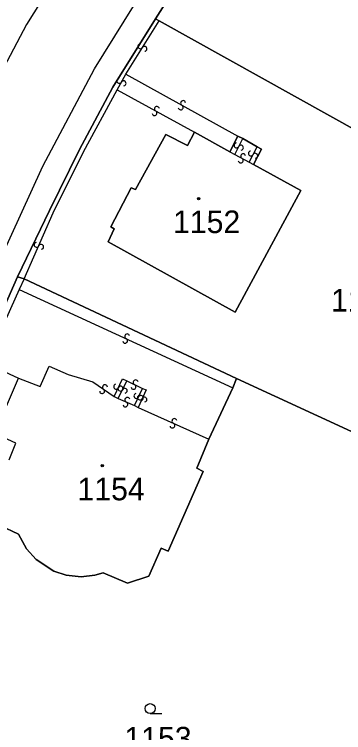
# Model space of a CAD drawing. Extents: x -600309 to -598967, y -1161267 to -1160292.
# Drawn here: x -599942.7 to -599917.9, y -1160571.9 to -1160517.9 of the extents above; entities that cross this region are included whole.
import ezdxf

# ---------------------------------------------------------------- set-up
doc = ezdxf.new("R2010")
doc.units = 0
for name, color, linetype in [('Level 1', 7, 'Continuous'), ('Level 13', 7, 'Continuous'), ('Level 3', 7, 'Continuous'), ('Level 4', 7, 'Continuous'), ('Level 5', 7, 'Continuous'), ('Level 60', 7, 'Continuous')]:
    doc.layers.add(name, color=color, linetype=linetype)

msp = doc.modelspace()

# ---------------------------------------------------------------- linework, layer by layer
at = {"layer": 'Level 1'}
for points in [[(-599906.88, -1160492.33), (-599910.92, -1160491.65), (-599920.69, -1160502.72), (-599925.04, -1160508.02), (-599928.6, -1160512.78), (-599932.02, -1160518.2)], [(-599942.41, -1160537.62), (-599940.02, -1160532.63), (-599937.76, -1160528.04), (-599935.25, -1160523.34), (-599932.02, -1160518.2)], [(-599931.76, -1160518.35), (-599932.02, -1160518.2)], [(-599911.38, -1160529.7), (-599931.76, -1160518.35)], [(-599924.66, -1160529.17), (-599921.09, -1160531.13), (-599926.02, -1160540.29), (-599935.59, -1160534.98), (-599935.13, -1160534.01), (-599935.38, -1160533.86), (-599933.86, -1160530.92), (-599933.54, -1160531.06), (-599931.24, -1160526.9), (-599929.63, -1160527.73), (-599929.1, -1160526.74)], [(-599929.1, -1160526.74), (-599926.43, -1160528.2)], [(-599926.43, -1160528.2), (-599925.83, -1160527.03)], [(-599925.83, -1160527.03), (-599925.45, -1160527.21)], [(-599925.45, -1160527.21), (-599924.38, -1160527.84)], [(-599924.38, -1160527.84), (-599924.04, -1160528), (-599924.66, -1160529.17)], [(-599948.37, -1160551.09), (-599942.41, -1160537.62)], [(-599941.91, -1160537.77), (-599942.41, -1160537.62)], [(-599925.94, -1160545.28), (-599941.91, -1160537.77)], [(-599926.2, -1160545.97), (-599925.94, -1160545.28)], [(-599910.84, -1160552.24), (-599925.94, -1160545.28)], [(-599928.01, -1160549.84), (-599926.2, -1160545.97)], [(-599943.83, -1160553.17), (-599944.47, -1160554.57), (-599943.72, -1160556.36), (-599942.34, -1160556.99), (-599941.74, -1160558.11), (-599941.01, -1160558.92), (-599939.68, -1160559.78), (-599938.76, -1160560.09), (-599937.63, -1160560.21), (-599936.6, -1160560.08), (-599935.98, -1160559.9), (-599934.14, -1160560.69), (-599932.52, -1160560.16), (-599931.6, -1160558.06), (-599931.08, -1160558.27), (-599928.43, -1160552.28), (-599928.92, -1160552.03), (-599928.01, -1160549.84)]]:
    msp.add_lwpolyline(points, dxfattribs=at)
at = {"layer": 'Level 13'}
for centre, start, end in [((-599933.166, -1160520.261), 95.4956, 327.5936), ((-599932.854, -1160520.458), 275.2812, 147.8712), ((-599934.75, -1160522.868), 97.9453, 330.0433), ((-599934.43, -1160523.051), 277.7308, 150.3208), ((-599929.949, -1160524.539), 8.4395, 240.5375), ((-599931.92, -1160524.979), 8.5695, 240.6675), ((-599930.13, -1160524.861), 188.225, 60.815), ((-599932.099, -1160525.301), 188.355, 60.945), ((-599925.923, -1160527.724), 100.2328, 332.3308), ((-599925.597, -1160527.895), 280.0184, 152.6084), ((-599924.843, -1160528.333), 99.8199, 331.9179), ((-599924.517, -1160528.506), 279.6055, 152.1955), ((-599925.609, -1160528.861), 188.5107, 61.1007), ((-599925.43, -1160528.539), 8.7251, 240.8231), ((-599940.978, -1160535.214), 103.5497, 335.6477), ((-599940.642, -1160535.365), 283.3353, 155.9253), ((-599934.318, -1160542.437), 192.4464, 65.0364), ((-599934.161, -1160542.103), 12.6609, 244.7589), ((-599933.519, -1160545.574), 11.9848, 244.0828), ((-599936.045, -1160546.231), 182.7399, 55.3299), ((-599935.834, -1160545.929), 2.9544, 235.0524), ((-599934.987, -1160545.891), 102.5434, 334.6414), ((-599934.675, -1160546.038), 101.6757, 333.7737), ((-599934.653, -1160546.048), 282.3289, 154.9189), ((-599934.344, -1160546.201), 281.4613, 154.0513), ((-599933.68, -1160545.906), 191.7704, 64.3604), ((-599934.145, -1160546.891), 14.0618, 246.1598), ((-599933.467, -1160546.592), 102.962, 335.06), ((-599933.197, -1160546.713), 102.6821, 335.2721), ((-599933.133, -1160546.747), 282.7475, 155.3375), ((-599932.863, -1160546.868), 282.8966, 154.9946), ((-599934.294, -1160547.229), 193.8473, 66.4373), ((-599930.603, -1160548.482), 13.3106, 245.4086), ((-599930.756, -1160548.818), 193.0961, 65.6861)]:
    msp.add_arc(centre, 0.184, start, end, dxfattribs=at)
at = {"layer": 'Level 3'}
for points in [[(-599912.7, -1160482.51), (-599912.78, -1160482.57), (-599915.3, -1160484.96), (-599921.35, -1160491.03), (-599925.58, -1160495.78), (-599931.98, -1160503.85), (-599937.49, -1160511.84), (-599941.75, -1160518.63), (-599946.15, -1160526.95), (-599959.57, -1160556.47), (-599977.2, -1160595.1), (-599977.75, -1160596.26)], [(-599971.98, -1160598.78), (-599971.83, -1160598.12), (-599954.26, -1160559.42), (-599940.51, -1160529.28), (-599936.62, -1160521.97), (-599932.85, -1160515.89), (-599927.4, -1160507.97), (-599920.89, -1160499.75), (-599910.03, -1160488.38), (-599909.47, -1160487.96)], [(-599934.26, -1160522.37), (-599931.76, -1160518.35)], [(-599934.92, -1160523.54), (-599934.26, -1160522.37)], [(-599934.26, -1160522.37), (-599925.83, -1160527.03)], [(-599941.91, -1160537.77), (-599939.72, -1160532.81), (-599937.45, -1160528.2), (-599934.92, -1160523.54)], [(-599934.92, -1160523.54), (-599929.1, -1160526.74)], [(-599926.06, -1160528.4), (-599925.45, -1160527.21)], [(-599926.43, -1160528.2), (-599926.06, -1160528.4)], [(-599924.98, -1160528.99), (-599924.38, -1160527.84)], [(-599926.06, -1160528.4), (-599924.98, -1160528.99)], [(-599924.98, -1160528.99), (-599924.66, -1160529.17)], [(-599941.91, -1160537.77), (-599942.28, -1160538.57)], [(-599942.28, -1160538.57), (-599944.8, -1160544.12)], [(-599942.28, -1160538.57), (-599926.2, -1160545.97)], [(-599944.8, -1160544.12), (-599942.35, -1160545.25)], [(-599942.35, -1160545.25), (-599940.72, -1160545.88), (-599940.04, -1160544.36), (-599938.61, -1160544.98), (-599936.75, -1160545.53), (-599935.13, -1160546.64)], [(-599943.05, -1160551.4), (-599942.54, -1160550.16), (-599944.15, -1160549.42), (-599942.35, -1160545.25)], [(-599935.13, -1160546.64), (-599934.51, -1160545.3), (-599934.19, -1160545.46)], [(-599934.83, -1160546.79), (-599934.19, -1160545.46)], [(-599934.19, -1160545.46), (-599933.01, -1160546.02)], [(-599933.6, -1160547.32), (-599933.01, -1160546.02)], [(-599933.01, -1160546.02), (-599932.73, -1160546.12), (-599933.34, -1160547.46)], [(-599935.13, -1160546.64), (-599934.83, -1160546.79)], [(-599934.83, -1160546.79), (-599933.6, -1160547.32)], [(-599933.6, -1160547.32), (-599933.34, -1160547.46)], [(-599933.34, -1160547.46), (-599928.01, -1160549.84)]]:
    msp.add_lwpolyline(points, dxfattribs=at)
at = {"layer": 'Level 5'}
msp.add_line((-599932.43, -1160570.51), (-599931.555, -1160570.51), dxfattribs=at)
for centre, radius in [((-599928.78, -1160531.73), 0.09), ((-599928.78, -1160531.73), 0.0521), ((-599936.04, -1160551.85), 0.09), ((-599936.04, -1160551.85), 0.0521), ((-599932.43, -1160570.135), 0.375)]:
    msp.add_circle(centre, radius, dxfattribs=at)
at = {"layer": 'Level 60'}
for points in [[(-599910.92, -1160491.65), (-599920.69, -1160502.72), (-599925.04, -1160508.02), (-599928.6, -1160512.78), (-599932.02, -1160518.2), (-599935.25, -1160523.34), (-599937.76, -1160528.04), (-599940.02, -1160532.63), (-599942.41, -1160537.62), (-599948.37, -1160551.09), (-599957.22, -1160570.44), (-599970.27, -1160599.54)], [(-599948.37, -1160551.09), (-599942.41, -1160537.62), (-599941.91, -1160537.77), (-599925.94, -1160545.28), (-599926.2, -1160545.97), (-599928.01, -1160549.84), (-599928.92, -1160552.03), (-599928.43, -1160552.28), (-599931.08, -1160558.27), (-599931.6, -1160558.06), (-599932.52, -1160560.16), (-599934.14, -1160560.69), (-599935.98, -1160559.9), (-599936.6, -1160560.08), (-599937.63, -1160560.21), (-599938.76, -1160560.09), (-599939.68, -1160559.78), (-599941.01, -1160558.92), (-599941.74, -1160558.11), (-599942.34, -1160556.99), (-599943.72, -1160556.36)], [(-599943.72, -1160556.36), (-599942.34, -1160556.99), (-599941.74, -1160558.11), (-599941.01, -1160558.92), (-599939.68, -1160559.78), (-599938.76, -1160560.09), (-599937.63, -1160560.21), (-599936.6, -1160560.08), (-599935.98, -1160559.9), (-599934.14, -1160560.69), (-599932.52, -1160560.16), (-599931.6, -1160558.06), (-599931.08, -1160558.27), (-599928.43, -1160552.28), (-599928.92, -1160552.03), (-599928.01, -1160549.84), (-599926.2, -1160545.97), (-599925.94, -1160545.28), (-599910.84, -1160552.24)]]:
    msp.add_lwpolyline(points, dxfattribs=at)
for points in [[(-599892.63, -1160519.37), (-599911.38, -1160529.7), (-599931.76, -1160518.35), (-599932.02, -1160518.2), (-599928.6, -1160512.78), (-599925.04, -1160508.02), (-599920.69, -1160502.72), (-599910.92, -1160491.65), (-599906.88, -1160492.33), (-599892.13, -1160519.12)], [(-599911.38, -1160529.7), (-599910.84, -1160552.24), (-599925.94, -1160545.28), (-599941.91, -1160537.77), (-599942.41, -1160537.62), (-599940.02, -1160532.63), (-599937.76, -1160528.04), (-599935.25, -1160523.34), (-599932.02, -1160518.2), (-599931.76, -1160518.35)], [(-599924.66, -1160529.17), (-599921.09, -1160531.13), (-599926.02, -1160540.29), (-599935.59, -1160534.98), (-599935.13, -1160534.01), (-599935.38, -1160533.86), (-599933.86, -1160530.92), (-599933.54, -1160531.06), (-599931.24, -1160526.9), (-599929.63, -1160527.73), (-599929.1, -1160526.74), (-599926.43, -1160528.2), (-599925.83, -1160527.03), (-599925.45, -1160527.21), (-599924.38, -1160527.84), (-599924.04, -1160528)], [(-599921.09, -1160531.13), (-599924.66, -1160529.17), (-599924.04, -1160528), (-599924.38, -1160527.84), (-599925.45, -1160527.21), (-599925.83, -1160527.03), (-599926.43, -1160528.2), (-599929.1, -1160526.74), (-599929.63, -1160527.73), (-599931.24, -1160526.9), (-599933.54, -1160531.06), (-599933.86, -1160530.92), (-599935.38, -1160533.86), (-599935.13, -1160534.01), (-599935.59, -1160534.98), (-599926.02, -1160540.29)]]:
    msp.add_lwpolyline(points, close=True, dxfattribs=at)

# ---------------------------------------------------------------- texts
at = {"layer": 'Level 4'}
for s, p in [('1152', (-599930.705, -1160534.33)), ('1151', (-599918.813, -1160540.24)), ('1154', (-599937.9, -1160554.45)), ('1153', (-599934.366, -1160573.21))]:
    msp.add_text(s, height=1.7, dxfattribs=at).set_placement(p)

doc.saveas('drawing.dxf')
